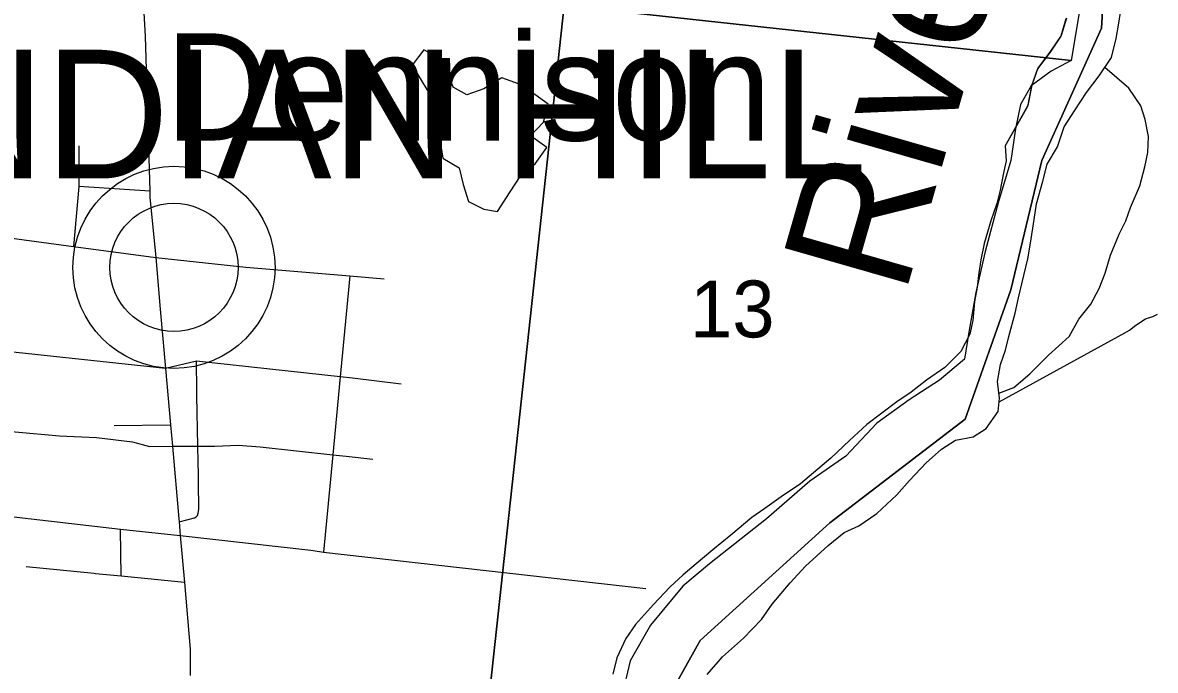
# Model space of a CAD drawing. Extents: x 0 to 34, y 0 to 22.
# Drawn here: x 6.3755 to 6.7924, y 19.9293 to 20.1677 of the extents above; entities that cross this region are included whole.
import ezdxf

# ---------------------------------------------------------------- set-up
doc = ezdxf.new("R2010")
doc.units = 0
for name, color, linetype in [('GM_X_Corporation', 7, 'Continuous'), ('GM_X_Corporation_Text', 7, 'Continuous'), ('GM_X_County_Road', 7, 'Continuous'), ('GM_X_Major_River', 7, 'Continuous'), ('GM_X_Major_River_Text', 7, 'Continuous'), ('GM_X_Minor_Lake', 7, 'Continuous'), ('GM_X_Minor_River', 7, 'Continuous'), ('GM_X_Section', 7, 'Continuous'), ('GM_X_Section_Text', 7, 'Continuous'), ('GM_X_State_Route', 7, 'Continuous'), ('GM_X_Township_Road', 7, 'Continuous'), ('GM_X_Unincorporated', 7, 'Continuous'), ('GM_X_Unincorporated_Location', 7, 'Continuous'), ('GM_X_Unincorporated_Text', 7, 'Continuous'), ('SH_Cut_Line', 7, 'Continuous')]:
    doc.layers.add(name, color=color, linetype=linetype)

msp = doc.modelspace()

# ---------------------------------------------------------------- linework, layer by layer
at = {"layer": 'GM_X_Corporation'}
for points in [[(5.43226, 19.77875), (6.32743, 19.69086), (6.43909, 19.6799), (6.44745, 19.70059), (6.47425, 19.74809), (6.57081, 19.84384), (6.62479, 19.94035), (6.6725, 19.98366), (6.72231, 20.02185), (6.73923, 20.06935), (6.75063, 20.11704), (6.77249, 20.16568), (6.77819, 20.26107)], [(6.77819, 20.26107), (6.77249, 20.16568), (6.75063, 20.11704), (6.73923, 20.06935), (6.72231, 20.02185), (6.6725, 19.98366), (6.62479, 19.94035), (6.57081, 19.84384), (6.47425, 19.74809), (6.44745, 19.70059), (6.43909, 19.6799), (6.42788, 19.65215), (6.42294, 19.60331), (6.4431, 19.55544)]]:
    msp.add_lwpolyline(points, dxfattribs=at)
at = {"layer": 'GM_X_County_Road'}
for points in [[(6.2534, 20.10169), (6.28828, 20.09787), (6.35359, 20.09073), (6.35505, 20.09057), (6.39419, 20.08536), (6.4245, 20.08133)], [(6.276, 19.99692), (6.34221, 19.98931), (6.35818, 19.98748), (6.37011, 19.98611), (6.41145, 19.98135), (6.43346, 19.97902), (6.48147, 19.97355)], [(6.48147, 19.97355), (6.48244, 19.97344), (6.48617, 19.97287), (6.60488, 19.95947)]]:
    msp.add_lwpolyline(points, dxfattribs=at)
at = {"layer": 'GM_X_Major_River'}
for points in [[(6.64078, 19.94118), (6.64739, 19.94807), (6.6513, 19.95369), (6.65793, 19.96154), (6.66357, 19.9677), (6.67189, 19.97532), (6.67788, 19.98014), (6.68325, 19.9825), (6.6898, 19.98712), (6.69716, 19.994), (6.70183, 19.99922), (6.70805, 20.00575), (6.71366, 20.01077), (6.71886, 20.01408), (6.72534, 20.01528), (6.73015, 20.01841), (6.73446, 20.02459), (6.73495, 20.02952), (6.73432, 20.03562), (6.73541, 20.04187), (6.73723, 20.04716), (6.73848, 20.05226), (6.74075, 20.06077), (6.74202, 20.06645), (6.74327, 20.07156), (6.74537, 20.08083), (6.74644, 20.08651), (6.74777, 20.09523), (6.74865, 20.1011), (6.75092, 20.10942), (6.75258, 20.11566), (6.75632, 20.12204), (6.75876, 20.12941), (6.76288, 20.1356), (6.76701, 20.14198), (6.7717, 20.14815), (6.77621, 20.1549), (6.77788, 20.1619), (6.77875, 20.16683), (6.77983, 20.17308)], [(6.7596, 20.16942), (6.75775, 20.16299), (6.75383, 20.15718), (6.74914, 20.151), (6.74692, 20.14478), (6.74542, 20.1372), (6.73704, 20.12238)], [(6.75944, 20.16913), (6.75759, 20.1627), (6.75367, 20.15689), (6.74898, 20.15071), (6.74675, 20.14449), (6.74526, 20.13691), (6.73704, 20.12238)], [(6.73704, 20.12238), (6.73742, 20.11692), (6.73636, 20.11181), (6.73529, 20.10613), (6.73404, 20.10121), (6.73181, 20.09479), (6.72936, 20.08648), (6.72809, 20.08042), (6.72741, 20.07568), (6.72673, 20.07038), (6.72585, 20.06507), (6.72513, 20.05805), (6.72407, 20.05313), (6.72071, 20.04674), (6.71488, 20.04078), (6.70814, 20.03616), (6.70254, 20.03172), (6.69715, 20.02821), (6.69174, 20.02395), (6.68615, 20.01989), (6.67976, 20.01394), (6.67297, 20.00742), (6.66814, 20.00334), (6.66176, 19.99796), (6.65463, 19.99316), (6.64865, 19.98891), (6.64384, 19.98559), (6.6361, 19.9791), (6.62953, 19.97372), (6.62335, 19.96853), (6.61851, 19.96445), (6.61367, 19.95998), (6.60765, 19.95364), (6.60103, 19.94618), (6.59751, 19.94112), (6.59412, 19.93396), (6.59266, 19.92791)], [(6.6274, 19.92777), (6.63304, 19.9343), (6.64078, 19.94118)]]:
    msp.add_lwpolyline(points, dxfattribs=at)
at = {"layer": 'GM_X_Minor_Lake'}
msp.add_line((6.52653, 20.13937), (6.53006, 20.11783), dxfattribs=at)
msp.add_lwpolyline([(6.53006, 20.11783), (6.53607, 20.11428), (6.53765, 20.10817), (6.53961, 20.10185), (6.54525, 20.09907), (6.55017, 20.09821), (6.55489, 20.10552), (6.55862, 20.11114), (6.56404, 20.11577), (6.56834, 20.12176), (6.56235, 20.12607), (6.56721, 20.1311), (6.56887, 20.13771), (6.564, 20.14124), (6.55801, 20.14516), (6.55178, 20.14739), (6.54524, 20.14335), (6.53892, 20.1412), (6.53385, 20.14397), (6.53206, 20.14914), (6.52838, 20.15492), (6.52311, 20.15769), (6.51882, 20.15208), (6.52249, 20.14592), (6.52653, 20.13937)], dxfattribs=at)
at = {"layer": 'GM_X_Minor_River'}
for points in [[(6.7347, 20.0314), (6.74031, 20.03345), (6.74611, 20.03847), (6.75309, 20.04537), (6.76064, 20.05225), (6.76419, 20.05865), (6.76867, 20.06407), (6.77163, 20.0699), (6.77384, 20.07556), (6.77587, 20.08217), (6.77907, 20.0899), (6.78145, 20.0948), (6.78326, 20.0997), (6.78665, 20.10762), (6.7885, 20.11462), (6.78956, 20.11992), (6.78987, 20.1258), (6.78867, 20.1321), (6.78707, 20.13707), (6.78264, 20.14362), (6.77377, 20.15126)], [(6.73482, 20.0282), (6.78116, 20.05359), (6.7829, 20.05449), (6.78522, 20.05633), (6.7887, 20.0587), (6.79138, 20.05958), (6.79311, 20.06048)]]:
    msp.add_lwpolyline(points, dxfattribs=at)
at = {"layer": 'GM_X_Section'}
for points in [[(6.62182, 20.50781), (6.62353, 20.49756), (6.63121, 20.48134), (6.63975, 20.4617), (6.6517, 20.44121), (6.6739, 20.41132), (6.6944, 20.37973), (6.71318, 20.35582), (6.73111, 20.33875), (6.74307, 20.32338), (6.74819, 20.3063), (6.75673, 20.28752), (6.76527, 20.26958), (6.76527, 20.25934), (6.76441, 20.24141), (6.76356, 20.21323), (6.76356, 20.19188), (6.76527, 20.17737), (6.76142, 20.15374), (6.57479, 20.17408), (6.61882, 20.53439)], [(5.98888, 20.23965), (6.57479, 20.17408), (6.53576, 19.81452), (6.53419, 19.81301), (6.51594, 19.8004), (6.49801, 19.78545), (6.48222, 19.77393), (6.46855, 19.76197), (6.45874, 19.75002), (6.44934, 19.73038), (6.4391, 19.70818), (6.43355, 19.69324), (6.43532, 19.6824), (6.43432, 19.68006), (5.94132, 19.73044)]]:
    msp.add_lwpolyline(points, close=True, dxfattribs=at)
msp.add_lwpolyline([(6.53576, 19.81452), (6.57479, 20.17408), (6.76142, 20.15374), (6.75401, 20.14984), (6.74671, 20.14449), (6.74278, 20.13757), (6.7409, 20.1287), (6.73915, 20.117), (6.73448, 20.10137), (6.72976, 20.08348), (6.72624, 20.0684), (6.72368, 20.05387), (6.72215, 20.04386), (6.7129, 20.0361), (6.70178, 20.02894), (6.68986, 20.02027), (6.67845, 20.00819), (6.6652, 19.99899), (6.6492, 19.98511), (6.62822, 19.96849), (6.6184, 19.96036), (6.60656, 19.94601), (6.5991, 19.93291), (6.596, 19.9199)], dxfattribs=at)
at = {"layer": 'GM_X_State_Route'}
msp.add_lwpolyline([(6.41269, 20.30002), (6.42052, 20.16272), (6.42225, 20.10575), (6.42231, 20.10349), (6.4245, 20.08133), (6.42608, 20.06224), (6.42802, 20.04046), (6.42986, 20.01969), (6.43056, 20.0118), (6.43293, 19.98509), (6.43302, 19.98398), (6.43346, 19.97902), (6.43499, 19.96169), (6.43714, 19.93717), (6.43708, 19.92747)], dxfattribs=at)
at = {"layer": 'GM_X_Township_Road'}
for p, q in [((6.39609, 20.12237), (6.39609, 20.10741)), ((6.39609, 20.10741), (6.39419, 20.08536)), ((6.42225, 20.10575), (6.39609, 20.10741)), ((6.42802, 20.04046), (6.36495, 20.04719)), ((6.51475, 20.0347), (6.4968, 20.03685)), ((6.40916, 20.01941), (6.42986, 20.01969)), ((6.4945, 20.00813), (6.50436, 20.00702)), ((6.41167, 19.96398), (6.41145, 19.98135))]:
    msp.add_line(p, q, dxfattribs=at)
for points in [[(6.4245, 20.08133), (6.45758, 20.07775), (6.49585, 20.0745), (6.50853, 20.07343)], [(6.49585, 20.0745), (6.49231, 20.03739), (6.48958, 20.00868), (6.48617, 19.97287)], [(6.4968, 20.03685), (6.49231, 20.03739), (6.43941, 20.04308), (6.42802, 20.04046)], [(6.43962, 20.03049), (6.43959, 20.03235), (6.43941, 20.04308)], [(6.44003, 20.00716), (6.43996, 20.01089), (6.43995, 20.01186), (6.43962, 20.03049)], [(6.36166, 20.01815), (6.37268, 20.01713), (6.389, 20.01561), (6.40265, 20.01508), (6.4159, 20.01342), (6.42212, 20.01174), (6.43056, 20.0118), (6.43995, 20.01186), (6.44604, 20.0119), (6.45477, 20.01225), (6.46292, 20.01167), (6.48958, 20.00868), (6.4945, 20.00813)], [(6.44019, 19.99783), (6.44015, 20.00016), (6.44003, 20.00716)], [(6.44024, 19.98852), (6.44034, 19.98943), (6.44019, 19.99783)], [(6.43302, 19.98398), (6.4387, 19.98542), (6.43933, 19.98584), (6.43981, 19.98632), (6.44009, 19.98716), (6.44024, 19.98852)], [(6.40228, 19.96491), (6.40181, 19.96496), (6.37676, 19.96743)], [(6.43499, 19.96169), (6.41167, 19.96398), (6.40228, 19.96491)]]:
    msp.add_lwpolyline(points, dxfattribs=at)
at = {"layer": 'GM_X_Unincorporated'}
for radius in [0.0372, 0.02358]:
    msp.add_circle((6.43115, 20.07766), radius, dxfattribs=at)
at = {"layer": 'GM_X_Unincorporated_Location'}
msp.add_line((6.43115, 20.07766), (6.43115, 20.07766), dxfattribs=at)
at = {"layer": 'SH_Cut_Line'}
for points in [[(6.4431, 19.55544), (6.42294, 19.60331), (6.42788, 19.65215), (6.43909, 19.6799), (6.44745, 19.70059), (6.47425, 19.74809), (6.57081, 19.84384), (6.62479, 19.94035), (6.6725, 19.98366), (6.72231, 20.02185), (6.73923, 20.06935), (6.75063, 20.11704), (6.77249, 20.16568), (6.77819, 20.26107)], [(6.77819, 20.26107), (6.77249, 20.16568), (6.75063, 20.11704), (6.73923, 20.06935), (6.72231, 20.02185), (6.6725, 19.98366), (6.62479, 19.94035), (6.57081, 19.84384), (6.47425, 19.74809), (6.44745, 19.70059), (6.43909, 19.6799), (6.42788, 19.65215), (6.42294, 19.60331), (6.4431, 19.55544)]]:
    msp.add_lwpolyline(points, dxfattribs=at)

# ---------------------------------------------------------------- texts
at = {"layer": 'GM_X_Corporation_Text'}
msp.add_text('INDIAN HILL', height=0.0473485, rotation=0, dxfattribs=at).set_placement((6.32033, 20.1104))
at = {"layer": 'GM_X_Major_River_Text'}
msp.add_text('River', height=0.047339, rotation=74.001, dxfattribs=at).set_placement((6.70004, 20.06671))
at = {"layer": 'GM_X_Section_Text'}
msp.add_text('13', height=0.020928, rotation=0, dxfattribs=at).set_placement((6.62108, 20.05189))
at = {"layer": 'GM_X_Unincorporated_Text'}
msp.add_text('Dennison', height=0.039489, rotation=0, dxfattribs=at).set_placement((6.42795, 20.12434))

doc.saveas('drawing.dxf')
